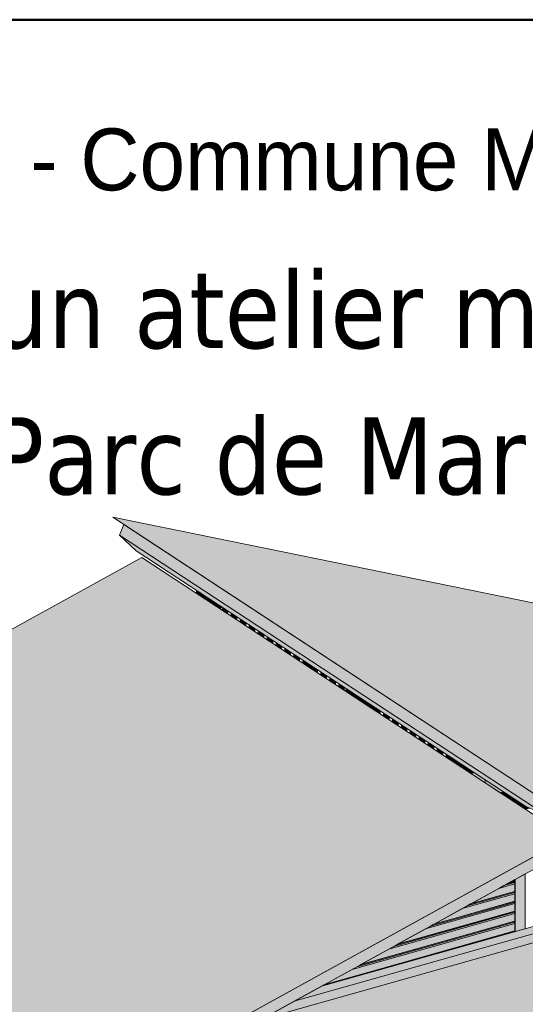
# Model space of a CAD drawing. Header units: millimetres. Extents: x 0 to 1517, y -116 to 725.
# Tile 480 of 501: x 1410 to 1441, y 105 to 165. Entities that reach past the tile are written whole.
import ezdxf

# ---------------------------------------------------------------- set-up
doc = ezdxf.new("R2010")
doc.units = ezdxf.units.MM
doc.layers.add('Ech.1_1', color=7, linetype='Continuous')
doc.styles.add('franklin gothic book-i', font='txt', dxfattribs={"height": 1})
doc.styles.add('tahoma-', font='txt', dxfattribs={"height": 1})

msp = doc.modelspace()

# ---------------------------------------------------------------- hatches: boundary and pattern name
at = {"layer": 'Ech.1_1', "linetype": 'Continuous', "lineweight": 5, "true_color": 0xe6f1fc, "transparency": 33554687}
for points in [[(1441.506, 117.629), (1467.538, 112.332), (1441.292, 129.569), (1415.261, 134.865), (1441.506, 117.629)], [(1409.203, 96.531), (1409.537, 96.535), (1443.284, 115.162), (1417.038, 132.398), (1359.958, 100.891), (1386.203, 83.655), (1408.236, 95.817), (1408.087, 95.915), (1409.203, 96.531)]]:
    msp.add_hatch(color=7, dxfattribs=at).paths.add_polyline_path(points)
at = {"layer": 'Ech.1_1', "linetype": 'Continuous', "lineweight": 5, "true_color": 0xf7e0b3, "transparency": 33554687}
for points in [[(1442.185, 117.491), (1441.506, 117.629), (1415.924, 134.43), (1415.673, 133.757), (1416.684, 132.807), (1440.66, 117.061), (1441.842, 116.571), (1442.185, 117.491)], [(1409.537, 96.535), (1410.318, 96.545), (1410.451, 96.457), (1410.79, 96.462), (1442.822, 114.142), (1442.655, 114.815), (1409.537, 96.535)]]:
    msp.add_hatch(color=254, dxfattribs=at).paths.add_polyline_path(points)
at = {"layer": 'Ech.1_1', "linetype": 'Continuous', "lineweight": 5, "true_color": 0xe0c8b3, "transparency": 33554687}
for points in [[(1420.396, 130.193), (1420.533, 130.103), (1420.533, 130.279), (1420.396, 130.369), (1420.396, 130.193)], [(1420.396, 130.193), (1420.533, 130.103), (1420.533, 130.279), (1420.396, 130.369), (1420.396, 130.193)], [(1420.807, 130.099), (1420.67, 130.189), (1420.67, 130.013), (1420.807, 129.923), (1420.807, 130.099)], [(1420.807, 130.099), (1420.67, 130.189), (1420.67, 130.013), (1420.807, 129.923), (1420.807, 130.099)], [(1420.807, 129.923), (1421.434, 129.511), (1421.434, 129.687), (1420.807, 130.099), (1420.807, 129.923)], [(1430.127, 123.979), (1429.99, 124.069), (1429.99, 123.893), (1430.127, 123.803), (1430.127, 123.979)], [(1430.264, 123.713), (1430.401, 123.623), (1430.401, 123.799), (1430.264, 123.889), (1430.264, 123.713)], [(1430.401, 123.623), (1431.028, 123.211), (1431.028, 123.387), (1430.401, 123.799), (1430.401, 123.623)], [(1439.583, 117.592), (1439.72, 117.502), (1439.72, 117.678), (1439.583, 117.768), (1439.583, 117.592)], [(1439.857, 117.412), (1439.994, 117.322), (1439.994, 117.498), (1439.857, 117.588), (1439.857, 117.412)], [(1439.994, 117.322), (1440.622, 116.91), (1440.622, 117.086), (1439.994, 117.498), (1439.994, 117.322)], [(1439.994, 109.368), (1440.622, 109.545), (1440.622, 112.928), (1439.994, 112.582), (1439.994, 109.368)], [(1439.964, 109.36), (1439.994, 109.368), (1439.994, 112.582), (1439.986, 112.577), (1439.986, 112.456), (1439.978, 112.448), (1439.964, 112.444), (1439.964, 112.386), (1439.965, 112.376), (1439.966, 112.367), (1439.968, 112.357), (1439.97, 112.347), (1439.973, 112.337), (1439.977, 112.328), (1439.981, 112.319), (1439.986, 112.311), (1439.986, 111.847), (1439.978, 111.838), (1439.964, 111.835), (1439.964, 111.776), (1439.965, 111.767), (1439.966, 111.757), (1439.968, 111.747), (1439.97, 111.738), (1439.973, 111.728), (1439.977, 111.719), (1439.981, 111.71), (1439.986, 111.702), (1439.986, 111.237), (1439.978, 111.229), (1439.964, 111.225), (1439.964, 111.167), (1439.965, 111.158), (1439.966, 111.148), (1439.968, 111.138), (1439.97, 111.128), (1439.973, 111.119), (1439.977, 111.11), (1439.981, 111.101), (1439.986, 111.093), (1439.986, 110.628), (1439.978, 110.62), (1439.964, 110.616), (1439.964, 110.558), (1439.965, 110.549), (1439.966, 110.539), (1439.968, 110.529), (1439.97, 110.519), (1439.973, 110.51), (1439.977, 110.5), (1439.981, 110.492), (1439.986, 110.484), (1439.986, 110.019), (1439.978, 110.011), (1439.964, 110.007), (1439.964, 109.949), (1439.965, 109.939), (1439.966, 109.93), (1439.968, 109.92), (1439.97, 109.91), (1439.973, 109.9), (1439.977, 109.891), (1439.981, 109.882), (1439.986, 109.874), (1439.986, 109.41), (1439.978, 109.401), (1439.964, 109.398), (1439.964, 109.36)]]:
    msp.add_hatch(color=9, dxfattribs=at).paths.add_polyline_path(points)
at = {"layer": 'Ech.1_1', "linetype": 'Continuous', "lineweight": 5, "true_color": 0xf7d1b3, "transparency": 33554687}
for points in [[(1420.67, 130.189), (1420.533, 130.279), (1420.533, 130.103), (1420.67, 130.013), (1420.67, 130.189)], [(1420.67, 130.189), (1420.533, 130.279), (1420.533, 130.103), (1420.67, 130.013), (1420.67, 130.189)], [(1430.264, 123.889), (1430.127, 123.979), (1430.127, 123.803), (1430.264, 123.713), (1430.264, 123.889)], [(1439.72, 117.502), (1439.857, 117.412), (1439.857, 117.588), (1439.72, 117.678), (1439.72, 117.502)]]:
    msp.add_hatch(color=254, dxfattribs=at).paths.add_polyline_path(points)
at = {"layer": 'Ech.1_1', "linetype": 'Continuous', "lineweight": 5, "true_color": 0xd4c4b3, "transparency": 33554687}
for points in [[(1421.825, 129.255), (1421.97, 129.335), (1421.434, 129.687), (1421.434, 129.511), (1421.825, 129.255)], [(1429.63, 124.129), (1429.817, 124.182), (1429.68, 124.272), (1429.493, 124.219), (1429.63, 124.129)], [(1429.817, 124.182), (1429.63, 124.129), (1429.767, 124.039), (1429.954, 124.092), (1429.817, 124.182)], [(1429.904, 123.949), (1429.99, 123.973), (1429.99, 124.069), (1429.954, 124.092), (1429.767, 124.039), (1429.904, 123.949)], [(1429.99, 123.973), (1429.904, 123.949), (1429.99, 123.893), (1429.99, 123.973)], [(1431.418, 122.955), (1431.564, 123.035), (1431.028, 123.387), (1431.028, 123.211), (1431.418, 122.955)], [(1439.273, 117.972), (1439.086, 117.919), (1439.223, 117.829), (1439.41, 117.882), (1439.273, 117.972)], [(1439.41, 117.882), (1439.223, 117.829), (1439.36, 117.739), (1439.547, 117.792), (1439.41, 117.882)], [(1439.497, 117.649), (1439.583, 117.673), (1439.583, 117.768), (1439.547, 117.792), (1439.36, 117.739), (1439.497, 117.649)], [(1439.583, 117.673), (1439.497, 117.649), (1439.583, 117.592), (1439.583, 117.673)]]:
    msp.add_hatch(color=9, dxfattribs=at).paths.add_polyline_path(points)
at = {"layer": 'Ech.1_1', "linetype": 'Continuous', "lineweight": 5, "true_color": 0xeaddd7, "transparency": 33554687}
for points in [[(1422.124, 129.234), (1421.987, 129.324), (1421.987, 129.148), (1422.124, 129.058), (1422.124, 129.234)], [(1422.124, 129.058), (1422.333, 128.921), (1422.333, 129.097), (1422.124, 129.234), (1422.124, 129.058)], [(1422.675, 128.872), (1422.538, 128.962), (1422.538, 128.787), (1422.675, 128.697), (1422.675, 128.872)], [(1422.884, 128.735), (1422.675, 128.872), (1422.675, 128.697), (1422.884, 128.559), (1422.884, 128.735)], [(1423.089, 128.425), (1423.226, 128.335), (1423.226, 128.511), (1423.089, 128.601), (1423.089, 128.425)], [(1423.435, 128.373), (1423.226, 128.511), (1423.226, 128.335), (1423.435, 128.198), (1423.435, 128.373)], [(1423.776, 128.149), (1423.639, 128.239), (1423.639, 128.063), (1423.776, 127.973), (1423.776, 128.149)], [(1423.985, 128.012), (1423.776, 128.149), (1423.776, 127.973), (1423.985, 127.836), (1423.985, 128.012)], [(1424.19, 127.702), (1424.327, 127.612), (1424.327, 127.788), (1424.19, 127.878), (1424.19, 127.702)], [(1424.536, 127.65), (1424.327, 127.788), (1424.327, 127.612), (1424.536, 127.474), (1424.536, 127.65)], [(1424.877, 127.426), (1424.74, 127.516), (1424.74, 127.34), (1424.877, 127.25), (1424.877, 127.426)], [(1424.877, 127.25), (1425.086, 127.113), (1425.086, 127.289), (1424.877, 127.426), (1424.877, 127.25)], [(1425.428, 127.064), (1425.291, 127.154), (1425.291, 126.979), (1425.428, 126.889), (1425.428, 127.064)], [(1425.637, 126.927), (1425.428, 127.064), (1425.428, 126.889), (1425.637, 126.751), (1425.637, 126.927)], [(1425.979, 126.703), (1425.842, 126.793), (1425.842, 126.617), (1425.979, 126.527), (1425.979, 126.703)], [(1425.979, 126.527), (1426.188, 126.39), (1426.188, 126.565), (1425.979, 126.703), (1425.979, 126.527)], [(1426.529, 126.341), (1426.392, 126.431), (1426.392, 126.255), (1426.529, 126.165), (1426.529, 126.341)], [(1426.738, 126.204), (1426.529, 126.341), (1426.529, 126.165), (1426.738, 126.028), (1426.738, 126.204)], [(1427.026, 126.015), (1426.943, 126.07), (1426.943, 125.94), (1427.026, 126.015)], [(1427.839, 125.481), (1427.837, 125.482), (1427.725, 125.38), (1427.839, 125.305), (1427.839, 125.481)], [(1428.181, 125.256), (1428.044, 125.346), (1428.044, 125.171), (1428.181, 125.081), (1428.181, 125.256)], [(1428.181, 125.081), (1428.39, 124.943), (1428.39, 125.119), (1428.181, 125.256), (1428.181, 125.081)], [(1428.732, 124.895), (1428.594, 124.985), (1428.594, 124.809), (1428.732, 124.719), (1428.732, 124.895)], [(1428.732, 124.719), (1428.941, 124.582), (1428.941, 124.757), (1428.732, 124.895), (1428.732, 124.719)], [(1429.282, 124.533), (1429.145, 124.623), (1429.145, 124.447), (1429.282, 124.357), (1429.282, 124.533)], [(1429.282, 124.357), (1429.491, 124.22), (1429.491, 124.396), (1429.282, 124.533), (1429.282, 124.357)], [(1431.564, 123.035), (1431.484, 122.991), (1431.484, 122.911), (1431.694, 122.774), (1431.694, 122.949), (1431.564, 123.035)], [(1431.484, 122.991), (1431.418, 122.955), (1431.484, 122.911), (1431.484, 122.991)], [(1431.898, 122.639), (1432.035, 122.549), (1432.035, 122.725), (1431.898, 122.815), (1431.898, 122.639)], [(1432.244, 122.588), (1432.035, 122.725), (1432.035, 122.549), (1432.244, 122.412), (1432.244, 122.588)], [(1432.586, 122.364), (1432.449, 122.454), (1432.449, 122.278), (1432.586, 122.188), (1432.586, 122.364)], [(1432.795, 122.226), (1432.586, 122.364), (1432.586, 122.188), (1432.795, 122.05), (1432.795, 122.226)], [(1433.136, 122.002), (1432.999, 122.092), (1432.999, 121.916), (1433.136, 121.826), (1433.136, 122.002)], [(1433.136, 121.826), (1433.345, 121.689), (1433.345, 121.865), (1433.136, 122.002), (1433.136, 121.826)], [(1433.687, 121.64), (1433.55, 121.73), (1433.55, 121.555), (1433.687, 121.465), (1433.687, 121.64)], [(1433.687, 121.465), (1433.896, 121.327), (1433.896, 121.503), (1433.687, 121.64), (1433.687, 121.465)], [(1434.237, 121.279), (1434.1, 121.369), (1434.1, 121.193), (1434.237, 121.103), (1434.237, 121.279)], [(1434.447, 121.141), (1434.237, 121.279), (1434.237, 121.103), (1434.447, 120.966), (1434.447, 121.141)], [(1434.788, 120.917), (1434.651, 121.007), (1434.651, 120.831), (1434.788, 120.741), (1434.788, 120.917)], [(1434.788, 120.741), (1434.997, 120.604), (1434.997, 120.78), (1434.788, 120.917), (1434.788, 120.741)], [(1435.339, 120.556), (1435.202, 120.646), (1435.202, 120.47), (1435.339, 120.38), (1435.339, 120.556)], [(1435.548, 120.418), (1435.339, 120.556), (1435.339, 120.38), (1435.548, 120.243), (1435.548, 120.418)], [(1435.889, 120.194), (1435.752, 120.284), (1435.752, 120.108), (1435.889, 120.018), (1435.889, 120.194)], [(1435.937, 119.987), (1436.098, 120.033), (1436.098, 120.057), (1435.889, 120.194), (1435.889, 120.018), (1435.937, 119.987)]]:
    msp.add_hatch(color=254, dxfattribs=at).paths.add_polyline_path(points)
at = {"layer": 'Ech.1_1', "linetype": 'Continuous', "lineweight": 5, "true_color": 0xe0d9d1, "transparency": 33554687}
for points in [[(1427.163, 125.925), (1427.026, 126.015), (1426.913, 125.913), (1427.05, 125.823), (1427.163, 125.925)], [(1427.05, 125.823), (1427.187, 125.733), (1427.3, 125.835), (1427.163, 125.925), (1427.05, 125.823)], [(1427.187, 125.733), (1427.324, 125.643), (1427.437, 125.745), (1427.3, 125.835), (1427.187, 125.733)], [(1427.324, 125.643), (1427.725, 125.38), (1427.837, 125.482), (1427.437, 125.745), (1427.324, 125.643)], [(1436.507, 119.613), (1436.644, 119.523), (1436.756, 119.625), (1436.619, 119.715), (1436.507, 119.613)], [(1436.893, 119.535), (1436.756, 119.625), (1436.644, 119.523), (1436.781, 119.433), (1436.893, 119.535)], [(1437.03, 119.445), (1436.893, 119.535), (1436.781, 119.433), (1436.918, 119.343), (1437.03, 119.445)], [(1436.918, 119.343), (1437.318, 119.08), (1437.431, 119.182), (1437.03, 119.445), (1436.918, 119.343)]]:
    msp.add_hatch(color=254, dxfattribs=at).paths.add_polyline_path(points)
at = {"layer": 'Ech.1_1', "linetype": 'Continuous', "lineweight": 5, "true_color": 0xdcdcdc, "transparency": 33554687}
for points in [[(1436.348, 119.717), (1436.535, 119.77), (1436.124, 120.04), (1435.937, 119.987), (1436.348, 119.717)], [(1436.535, 119.77), (1436.348, 119.717), (1436.507, 119.613), (1436.619, 119.715), (1436.535, 119.77)]]:
    msp.add_hatch(color=254, dxfattribs=at).paths.add_polyline_path(points)
at = {"layer": 'Ech.1_1', "linetype": 'Continuous', "lineweight": 5, "true_color": 0xf8f8f8, "transparency": 33554687}
for points in [[(1437.318, 119.08), (1438.161, 118.526), (1438.161, 118.702), (1437.431, 119.182), (1437.318, 119.08)], [(1439.086, 117.919), (1439.273, 117.972), (1438.161, 118.702), (1438.161, 118.526), (1439.086, 117.919)]]:
    msp.add_hatch(color=7, dxfattribs=at).paths.add_polyline_path(points)
at = {"layer": 'Ech.1_1', "linetype": 'Continuous', "lineweight": 5, "true_color": 0xeae1d7, "transparency": 33554687}
for points in [[(1440.633, 116.903), (1440.875, 116.972), (1440.66, 117.061), (1440.622, 117.086), (1440.622, 116.91), (1440.633, 116.903)], [(1439.986, 112.311), (1439.001, 112.033), (1437.278, 111.083), (1439.986, 111.847), (1439.986, 112.311)], [(1439.001, 112.033), (1439.986, 112.311), (1439.981, 112.319), (1439.977, 112.328), (1439.973, 112.337), (1439.97, 112.347), (1439.968, 112.357), (1439.966, 112.367), (1439.965, 112.376), (1439.964, 112.386), (1439.299, 112.198), (1439.001, 112.033)], [(1439.299, 112.198), (1439.964, 112.386), (1439.964, 112.444), (1439.515, 112.317), (1439.299, 112.198)], [(1439.986, 112.456), (1439.536, 112.329), (1439.515, 112.317), (1439.978, 112.448), (1439.986, 112.456)], [(1439.536, 112.329), (1439.986, 112.456), (1439.986, 112.577), (1439.536, 112.329)], [(1439.986, 111.702), (1436.743, 110.787), (1435.02, 109.836), (1439.986, 111.237), (1439.986, 111.702)], [(1436.743, 110.787), (1439.986, 111.702), (1439.981, 111.71), (1439.977, 111.719), (1439.973, 111.728), (1439.97, 111.738), (1439.968, 111.747), (1439.966, 111.757), (1439.965, 111.767), (1439.964, 111.776), (1437.041, 110.952), (1436.743, 110.787)], [(1439.964, 111.835), (1437.257, 111.071), (1437.041, 110.952), (1439.964, 111.776), (1439.964, 111.835)], [(1437.257, 111.071), (1439.978, 111.838), (1439.986, 111.847), (1437.278, 111.083), (1437.257, 111.071)], [(1439.986, 111.093), (1434.485, 109.541), (1432.762, 108.59), (1439.986, 110.628), (1439.986, 111.093)], [(1434.485, 109.541), (1439.986, 111.093), (1439.981, 111.101), (1439.977, 111.11), (1439.973, 111.119), (1439.97, 111.128), (1439.968, 111.138), (1439.966, 111.148), (1439.965, 111.158), (1439.964, 111.167), (1434.783, 109.705), (1434.485, 109.541)], [(1439.964, 111.225), (1434.998, 109.824), (1434.783, 109.705), (1439.964, 111.167), (1439.964, 111.225)], [(1434.998, 109.824), (1439.978, 111.229), (1439.986, 111.237), (1435.02, 109.836), (1434.998, 109.824)], [(1439.986, 110.484), (1432.227, 108.294), (1430.504, 107.343), (1439.986, 110.019), (1439.986, 110.484)], [(1432.227, 108.294), (1439.986, 110.484), (1439.981, 110.492), (1439.977, 110.5), (1439.973, 110.51), (1439.97, 110.519), (1439.968, 110.529), (1439.966, 110.539), (1439.965, 110.549), (1439.964, 110.558), (1432.525, 108.459), (1432.227, 108.294)], [(1439.964, 110.616), (1432.74, 108.578), (1432.525, 108.459), (1439.964, 110.558), (1439.964, 110.616)], [(1432.74, 108.578), (1439.978, 110.62), (1439.986, 110.628), (1432.762, 108.59), (1432.74, 108.578)], [(1439.986, 109.874), (1429.968, 107.048), (1428.246, 106.097), (1439.986, 109.41), (1439.986, 109.874)], [(1429.968, 107.048), (1439.986, 109.874), (1439.981, 109.882), (1439.977, 109.891), (1439.973, 109.9), (1439.97, 109.91), (1439.968, 109.92), (1439.966, 109.93), (1439.965, 109.939), (1439.964, 109.949), (1430.267, 107.212), (1429.968, 107.048)], [(1439.964, 110.007), (1430.482, 107.331), (1430.267, 107.212), (1439.964, 109.949), (1439.964, 110.007)], [(1430.482, 107.331), (1439.978, 110.011), (1439.986, 110.019), (1430.504, 107.343), (1430.482, 107.331)], [(1428.083, 106.007), (1439.964, 109.36), (1439.964, 109.398), (1428.224, 106.085), (1428.083, 106.007)], [(1428.224, 106.085), (1439.978, 109.401), (1439.986, 109.41), (1428.246, 106.097), (1428.224, 106.085)]]:
    msp.add_hatch(color=254, dxfattribs=at).paths.add_polyline_path(points)
at = {"layer": 'Ech.1_1', "linetype": 'Continuous', "lineweight": 5, "true_color": 0xe6f1fc, "transparency": 33554687}
h = msp.add_hatch(color=7, dxfattribs=at)
h.paths.add_polyline_path([(1463.692, 112.125), (1457.664, 113.352), (1424.368, 103.956), (1420.483, 101.812), (1426.252, 95.649), (1464.084, 106.324), (1468.069, 107.449), (1463.692, 112.125)])
h.paths.add_polyline_path([(1463.85, 107.156), (1463.745, 107.126), (1463.745, 107.127), (1463.954, 107.186), (1463.954, 107.185), (1463.85, 107.156)])
at = {"layer": 'Ech.1_1', "linetype": 'Continuous', "lineweight": 5, "true_color": 0xddd7ea, "transparency": 33554687}
for points in [[(1457.664, 113.352), (1456.529, 113.582), (1426.41, 105.084), (1424.368, 103.956), (1457.664, 113.352)], [(1456.529, 113.582), (1455.6, 113.772), (1428.083, 106.007), (1426.41, 105.084), (1456.529, 113.582)]]:
    msp.add_hatch(color=254, dxfattribs=at).paths.add_polyline_path(points)

# ---------------------------------------------------------------- linework, layer by layer
at = {"layer": 'Ech.1_1', "color": 30, "linetype": 'Continuous', "lineweight": 5}
msp.add_line((1415.673, 133.757), (1441.842, 116.571), dxfattribs=at)
at = {"layer": 'Ech.1_1', "color": 251, "linetype": 'Continuous', "lineweight": 50}
msp.add_lwpolyline([(1322.72, -115.512), (1322.72, 165.488), (1516.72, 165.488), (1516.72, -115.512), (1322.72, -115.512)], close=True, dxfattribs=at)
at = {"layer": 'Ech.1_1', "color": 7, "linetype": 'Continuous', "lineweight": 5}
for points in [[(1441.506, 117.629), (1467.538, 112.332), (1441.292, 129.569), (1415.261, 134.865), (1441.506, 117.629)], [(1442.185, 117.491), (1441.506, 117.629), (1415.924, 134.43), (1415.673, 133.757), (1416.684, 132.807), (1440.66, 117.061), (1441.842, 116.571), (1442.185, 117.491)], [(1409.203, 96.531), (1409.537, 96.535), (1443.284, 115.162), (1417.038, 132.398), (1359.958, 100.891), (1386.203, 83.655), (1408.236, 95.817), (1408.087, 95.915), (1409.203, 96.531)], [(1420.396, 130.193), (1420.533, 130.103), (1420.533, 130.279), (1420.396, 130.369), (1420.396, 130.193)], [(1420.396, 130.193), (1420.533, 130.103), (1420.533, 130.279), (1420.396, 130.369), (1420.396, 130.193)], [(1420.67, 130.189), (1420.533, 130.279), (1420.533, 130.103), (1420.67, 130.013), (1420.67, 130.189)], [(1420.67, 130.189), (1420.533, 130.279), (1420.533, 130.103), (1420.67, 130.013), (1420.67, 130.189)], [(1420.807, 130.099), (1420.67, 130.189), (1420.67, 130.013), (1420.807, 129.923), (1420.807, 130.099)], [(1420.807, 130.099), (1420.67, 130.189), (1420.67, 130.013), (1420.807, 129.923), (1420.807, 130.099)], [(1420.807, 129.923), (1421.434, 129.511), (1421.434, 129.687), (1420.807, 130.099), (1420.807, 129.923)], [(1421.825, 129.255), (1421.97, 129.335), (1421.434, 129.687), (1421.434, 129.511), (1421.825, 129.255)], [(1422.124, 129.234), (1421.987, 129.324), (1421.987, 129.148), (1422.124, 129.058), (1422.124, 129.234)], [(1422.124, 129.058), (1422.333, 128.921), (1422.333, 129.097), (1422.124, 129.234), (1422.124, 129.058)], [(1422.675, 128.872), (1422.538, 128.962), (1422.538, 128.787), (1422.675, 128.697), (1422.675, 128.872)], [(1422.884, 128.735), (1422.675, 128.872), (1422.675, 128.697), (1422.884, 128.559), (1422.884, 128.735)], [(1423.089, 128.425), (1423.226, 128.335), (1423.226, 128.511), (1423.089, 128.601), (1423.089, 128.425)], [(1423.435, 128.373), (1423.226, 128.511), (1423.226, 128.335), (1423.435, 128.198), (1423.435, 128.373)], [(1423.776, 128.149), (1423.639, 128.239), (1423.639, 128.063), (1423.776, 127.973), (1423.776, 128.149)], [(1423.985, 128.012), (1423.776, 128.149), (1423.776, 127.973), (1423.985, 127.836), (1423.985, 128.012)], [(1424.19, 127.702), (1424.327, 127.612), (1424.327, 127.788), (1424.19, 127.878), (1424.19, 127.702)], [(1424.536, 127.65), (1424.327, 127.788), (1424.327, 127.612), (1424.536, 127.474), (1424.536, 127.65)], [(1424.877, 127.426), (1424.74, 127.516), (1424.74, 127.34), (1424.877, 127.25), (1424.877, 127.426)], [(1424.877, 127.25), (1425.086, 127.113), (1425.086, 127.289), (1424.877, 127.426), (1424.877, 127.25)], [(1425.428, 127.064), (1425.291, 127.154), (1425.291, 126.979), (1425.428, 126.889), (1425.428, 127.064)], [(1425.637, 126.927), (1425.428, 127.064), (1425.428, 126.889), (1425.637, 126.751), (1425.637, 126.927)], [(1425.979, 126.703), (1425.842, 126.793), (1425.842, 126.617), (1425.979, 126.527), (1425.979, 126.703)], [(1425.979, 126.527), (1426.188, 126.39), (1426.188, 126.565), (1425.979, 126.703), (1425.979, 126.527)], [(1426.529, 126.341), (1426.392, 126.431), (1426.392, 126.255), (1426.529, 126.165), (1426.529, 126.341)], [(1426.738, 126.204), (1426.529, 126.341), (1426.529, 126.165), (1426.738, 126.028), (1426.738, 126.204)], [(1427.026, 126.015), (1426.943, 126.07), (1426.943, 125.94), (1427.026, 126.015)], [(1427.163, 125.925), (1427.026, 126.015), (1426.913, 125.913), (1427.05, 125.823), (1427.163, 125.925)], [(1427.05, 125.823), (1427.187, 125.733), (1427.3, 125.835), (1427.163, 125.925), (1427.05, 125.823)], [(1427.187, 125.733), (1427.324, 125.643), (1427.437, 125.745), (1427.3, 125.835), (1427.187, 125.733)], [(1427.324, 125.643), (1427.725, 125.38), (1427.837, 125.482), (1427.437, 125.745), (1427.324, 125.643)], [(1427.839, 125.481), (1427.837, 125.482), (1427.725, 125.38), (1427.839, 125.305), (1427.839, 125.481)], [(1428.181, 125.256), (1428.044, 125.346), (1428.044, 125.171), (1428.181, 125.081), (1428.181, 125.256)], [(1428.181, 125.081), (1428.39, 124.943), (1428.39, 125.119), (1428.181, 125.256), (1428.181, 125.081)], [(1428.732, 124.895), (1428.594, 124.985), (1428.594, 124.809), (1428.732, 124.719), (1428.732, 124.895)], [(1428.732, 124.719), (1428.941, 124.582), (1428.941, 124.757), (1428.732, 124.895), (1428.732, 124.719)], [(1429.282, 124.533), (1429.145, 124.623), (1429.145, 124.447), (1429.282, 124.357), (1429.282, 124.533)], [(1429.282, 124.357), (1429.491, 124.22), (1429.491, 124.396), (1429.282, 124.533), (1429.282, 124.357)], [(1429.63, 124.129), (1429.817, 124.182), (1429.68, 124.272), (1429.493, 124.219), (1429.63, 124.129)], [(1429.817, 124.182), (1429.63, 124.129), (1429.767, 124.039), (1429.954, 124.092), (1429.817, 124.182)], [(1429.904, 123.949), (1429.99, 123.973), (1429.99, 124.069), (1429.954, 124.092), (1429.767, 124.039), (1429.904, 123.949)], [(1429.99, 123.973), (1429.904, 123.949), (1429.99, 123.893), (1429.99, 123.973)], [(1430.127, 123.979), (1429.99, 124.069), (1429.99, 123.893), (1430.127, 123.803), (1430.127, 123.979)], [(1430.264, 123.889), (1430.127, 123.979), (1430.127, 123.803), (1430.264, 123.713), (1430.264, 123.889)], [(1430.264, 123.713), (1430.401, 123.623), (1430.401, 123.799), (1430.264, 123.889), (1430.264, 123.713)], [(1430.401, 123.623), (1431.028, 123.211), (1431.028, 123.387), (1430.401, 123.799), (1430.401, 123.623)], [(1431.418, 122.955), (1431.564, 123.035), (1431.028, 123.387), (1431.028, 123.211), (1431.418, 122.955)], [(1431.564, 123.035), (1431.484, 122.991), (1431.484, 122.911), (1431.694, 122.774), (1431.694, 122.949), (1431.564, 123.035)], [(1431.484, 122.991), (1431.418, 122.955), (1431.484, 122.911), (1431.484, 122.991)], [(1431.898, 122.639), (1432.035, 122.549), (1432.035, 122.725), (1431.898, 122.815), (1431.898, 122.639)], [(1432.244, 122.588), (1432.035, 122.725), (1432.035, 122.549), (1432.244, 122.412), (1432.244, 122.588)], [(1432.586, 122.364), (1432.449, 122.454), (1432.449, 122.278), (1432.586, 122.188), (1432.586, 122.364)], [(1432.795, 122.226), (1432.586, 122.364), (1432.586, 122.188), (1432.795, 122.05), (1432.795, 122.226)], [(1433.136, 122.002), (1432.999, 122.092), (1432.999, 121.916), (1433.136, 121.826), (1433.136, 122.002)], [(1433.136, 121.826), (1433.345, 121.689), (1433.345, 121.865), (1433.136, 122.002), (1433.136, 121.826)], [(1433.687, 121.64), (1433.55, 121.73), (1433.55, 121.555), (1433.687, 121.465), (1433.687, 121.64)], [(1433.687, 121.465), (1433.896, 121.327), (1433.896, 121.503), (1433.687, 121.64), (1433.687, 121.465)], [(1434.237, 121.279), (1434.1, 121.369), (1434.1, 121.193), (1434.237, 121.103), (1434.237, 121.279)], [(1434.447, 121.141), (1434.237, 121.279), (1434.237, 121.103), (1434.447, 120.966), (1434.447, 121.141)], [(1434.788, 120.917), (1434.651, 121.007), (1434.651, 120.831), (1434.788, 120.741), (1434.788, 120.917)], [(1434.788, 120.741), (1434.997, 120.604), (1434.997, 120.78), (1434.788, 120.917), (1434.788, 120.741)], [(1435.339, 120.556), (1435.202, 120.646), (1435.202, 120.47), (1435.339, 120.38), (1435.339, 120.556)], [(1435.548, 120.418), (1435.339, 120.556), (1435.339, 120.38), (1435.548, 120.243), (1435.548, 120.418)], [(1435.889, 120.194), (1435.752, 120.284), (1435.752, 120.108), (1435.889, 120.018), (1435.889, 120.194)], [(1435.937, 119.987), (1436.098, 120.033), (1436.098, 120.057), (1435.889, 120.194), (1435.889, 120.018), (1435.937, 119.987)], [(1436.348, 119.717), (1436.535, 119.77), (1436.124, 120.04), (1435.937, 119.987), (1436.348, 119.717)], [(1436.535, 119.77), (1436.348, 119.717), (1436.507, 119.613), (1436.619, 119.715), (1436.535, 119.77)], [(1436.507, 119.613), (1436.644, 119.523), (1436.756, 119.625), (1436.619, 119.715), (1436.507, 119.613)], [(1436.893, 119.535), (1436.756, 119.625), (1436.644, 119.523), (1436.781, 119.433), (1436.893, 119.535)], [(1437.03, 119.445), (1436.893, 119.535), (1436.781, 119.433), (1436.918, 119.343), (1437.03, 119.445)], [(1436.918, 119.343), (1437.318, 119.08), (1437.431, 119.182), (1437.03, 119.445), (1436.918, 119.343)], [(1437.318, 119.08), (1438.161, 118.526), (1438.161, 118.702), (1437.431, 119.182), (1437.318, 119.08)], [(1439.086, 117.919), (1439.273, 117.972), (1438.161, 118.702), (1438.161, 118.526), (1439.086, 117.919)], [(1439.273, 117.972), (1439.086, 117.919), (1439.223, 117.829), (1439.41, 117.882), (1439.273, 117.972)], [(1439.41, 117.882), (1439.223, 117.829), (1439.36, 117.739), (1439.547, 117.792), (1439.41, 117.882)], [(1439.497, 117.649), (1439.583, 117.673), (1439.583, 117.768), (1439.547, 117.792), (1439.36, 117.739), (1439.497, 117.649)], [(1439.583, 117.673), (1439.497, 117.649), (1439.583, 117.592), (1439.583, 117.673)], [(1439.583, 117.592), (1439.72, 117.502), (1439.72, 117.678), (1439.583, 117.768), (1439.583, 117.592)], [(1439.72, 117.502), (1439.857, 117.412), (1439.857, 117.588), (1439.72, 117.678), (1439.72, 117.502)], [(1439.857, 117.412), (1439.994, 117.322), (1439.994, 117.498), (1439.857, 117.588), (1439.857, 117.412)], [(1439.994, 117.322), (1440.622, 116.91), (1440.622, 117.086), (1439.994, 117.498), (1439.994, 117.322)], [(1440.633, 116.903), (1440.875, 116.972), (1440.66, 117.061), (1440.622, 117.086), (1440.622, 116.91), (1440.633, 116.903)], [(1409.537, 96.535), (1410.318, 96.545), (1410.451, 96.457), (1410.79, 96.462), (1442.822, 114.142), (1442.655, 114.815), (1409.537, 96.535)], [(1463.692, 112.125), (1457.664, 113.352), (1424.368, 103.956), (1420.483, 101.812), (1426.252, 95.649), (1464.084, 106.324), (1468.069, 107.449), (1463.692, 112.125)], [(1457.664, 113.352), (1456.529, 113.582), (1426.41, 105.084), (1424.368, 103.956), (1457.664, 113.352)], [(1456.529, 113.582), (1455.6, 113.772), (1428.083, 106.007), (1426.41, 105.084), (1456.529, 113.582)], [(1439.994, 109.368), (1440.622, 109.545), (1440.622, 112.928), (1439.994, 112.582), (1439.994, 109.368)], [(1439.986, 112.311), (1439.001, 112.033), (1437.278, 111.083), (1439.986, 111.847), (1439.986, 112.311)], [(1439.001, 112.033), (1439.986, 112.311), (1439.981, 112.319), (1439.977, 112.328), (1439.973, 112.337), (1439.97, 112.347), (1439.968, 112.357), (1439.966, 112.367), (1439.965, 112.376), (1439.964, 112.386), (1439.299, 112.198), (1439.001, 112.033)], [(1439.299, 112.198), (1439.964, 112.386), (1439.964, 112.444), (1439.515, 112.317), (1439.299, 112.198)], [(1439.986, 112.456), (1439.536, 112.329), (1439.515, 112.317), (1439.978, 112.448), (1439.986, 112.456)], [(1439.536, 112.329), (1439.986, 112.456), (1439.986, 112.577), (1439.536, 112.329)], [(1439.964, 109.36), (1439.994, 109.368), (1439.994, 112.582), (1439.986, 112.577), (1439.986, 112.456), (1439.978, 112.448), (1439.964, 112.444), (1439.964, 112.386), (1439.965, 112.376), (1439.966, 112.367), (1439.968, 112.357), (1439.97, 112.347), (1439.973, 112.337), (1439.977, 112.328), (1439.981, 112.319), (1439.986, 112.311), (1439.986, 111.847), (1439.978, 111.838), (1439.964, 111.835), (1439.964, 111.776), (1439.965, 111.767), (1439.966, 111.757), (1439.968, 111.747), (1439.97, 111.738), (1439.973, 111.728), (1439.977, 111.719), (1439.981, 111.71), (1439.986, 111.702), (1439.986, 111.237), (1439.978, 111.229), (1439.964, 111.225), (1439.964, 111.167), (1439.965, 111.158), (1439.966, 111.148), (1439.968, 111.138), (1439.97, 111.128), (1439.973, 111.119), (1439.977, 111.11), (1439.981, 111.101), (1439.986, 111.093), (1439.986, 110.628), (1439.978, 110.62), (1439.964, 110.616), (1439.964, 110.558), (1439.965, 110.549), (1439.966, 110.539), (1439.968, 110.529), (1439.97, 110.519), (1439.973, 110.51), (1439.977, 110.5), (1439.981, 110.492), (1439.986, 110.484), (1439.986, 110.019), (1439.978, 110.011), (1439.964, 110.007), (1439.964, 109.949), (1439.965, 109.939), (1439.966, 109.93), (1439.968, 109.92), (1439.97, 109.91), (1439.973, 109.9), (1439.977, 109.891), (1439.981, 109.882), (1439.986, 109.874), (1439.986, 109.41), (1439.978, 109.401), (1439.964, 109.398), (1439.964, 109.36)], [(1439.986, 111.702), (1436.743, 110.787), (1435.02, 109.836), (1439.986, 111.237), (1439.986, 111.702)], [(1436.743, 110.787), (1439.986, 111.702), (1439.981, 111.71), (1439.977, 111.719), (1439.973, 111.728), (1439.97, 111.738), (1439.968, 111.747), (1439.966, 111.757), (1439.965, 111.767), (1439.964, 111.776), (1437.041, 110.952), (1436.743, 110.787)], [(1439.964, 111.835), (1437.257, 111.071), (1437.041, 110.952), (1439.964, 111.776), (1439.964, 111.835)], [(1437.257, 111.071), (1439.978, 111.838), (1439.986, 111.847), (1437.278, 111.083), (1437.257, 111.071)], [(1439.986, 111.093), (1434.485, 109.541), (1432.762, 108.59), (1439.986, 110.628), (1439.986, 111.093)], [(1434.485, 109.541), (1439.986, 111.093), (1439.981, 111.101), (1439.977, 111.11), (1439.973, 111.119), (1439.97, 111.128), (1439.968, 111.138), (1439.966, 111.148), (1439.965, 111.158), (1439.964, 111.167), (1434.783, 109.705), (1434.485, 109.541)], [(1439.964, 111.225), (1434.998, 109.824), (1434.783, 109.705), (1439.964, 111.167), (1439.964, 111.225)], [(1434.998, 109.824), (1439.978, 111.229), (1439.986, 111.237), (1435.02, 109.836), (1434.998, 109.824)], [(1439.986, 110.484), (1432.227, 108.294), (1430.504, 107.343), (1439.986, 110.019), (1439.986, 110.484)], [(1432.227, 108.294), (1439.986, 110.484), (1439.981, 110.492), (1439.977, 110.5), (1439.973, 110.51), (1439.97, 110.519), (1439.968, 110.529), (1439.966, 110.539), (1439.965, 110.549), (1439.964, 110.558), (1432.525, 108.459), (1432.227, 108.294)], [(1439.964, 110.616), (1432.74, 108.578), (1432.525, 108.459), (1439.964, 110.558), (1439.964, 110.616)], [(1432.74, 108.578), (1439.978, 110.62), (1439.986, 110.628), (1432.762, 108.59), (1432.74, 108.578)], [(1439.986, 109.874), (1429.968, 107.048), (1428.246, 106.097), (1439.986, 109.41), (1439.986, 109.874)], [(1429.968, 107.048), (1439.986, 109.874), (1439.981, 109.882), (1439.977, 109.891), (1439.973, 109.9), (1439.97, 109.91), (1439.968, 109.92), (1439.966, 109.93), (1439.965, 109.939), (1439.964, 109.949), (1430.267, 107.212), (1429.968, 107.048)], [(1439.964, 110.007), (1430.482, 107.331), (1430.267, 107.212), (1439.964, 109.949), (1439.964, 110.007)], [(1430.482, 107.331), (1439.978, 110.011), (1439.986, 110.019), (1430.504, 107.343), (1430.482, 107.331)], [(1428.083, 106.007), (1439.964, 109.36), (1439.964, 109.398), (1428.224, 106.085), (1428.083, 106.007)], [(1428.224, 106.085), (1439.978, 109.401), (1439.986, 109.41), (1428.246, 106.097), (1428.224, 106.085)]]:
    msp.add_lwpolyline(points, close=True, dxfattribs=at)

# ---------------------------------------------------------------- texts
at = {"layer": 'Ech.1_1', "color": 7, "linetype": 'Continuous', "style": 'franklin gothic book-i', "width": 0.99}
msp.add_text('Guyane Française - Commune Maripasoula', height=3.8085, dxfattribs=at).set_placement((1367.576, 154.985))

# ---------------------------------------------------------------- next in the draw order: texts
at = {"layer": 'Ech.1_1', "color": 7, "linetype": 'Continuous', "char_height": 5, "attachment_point": 1, "style": 'tahoma-', "bg_fill": 3, "box_fill_scale": 1.15, "bg_fill_color": 256, "bg_fill_true_color": 13158600, "bg_fill_transparency": 33554687}
for s, insert in [('\\A1;\\fTahoma|b0|i0;\\W0.990000;\\H4.752200; Construction d’un atelier mécanique à ', (1363.604, 150.027)), ('\\A1;\\fTahoma|b0|i0;\\W0.990000;\\H4.744900;la Maison du Parc de Maripasoula ', (1370.932, 141.027))]:
    msp.add_mtext(s, dxfattribs=dict(at, insert=insert))

doc.saveas('drawing.dxf')
